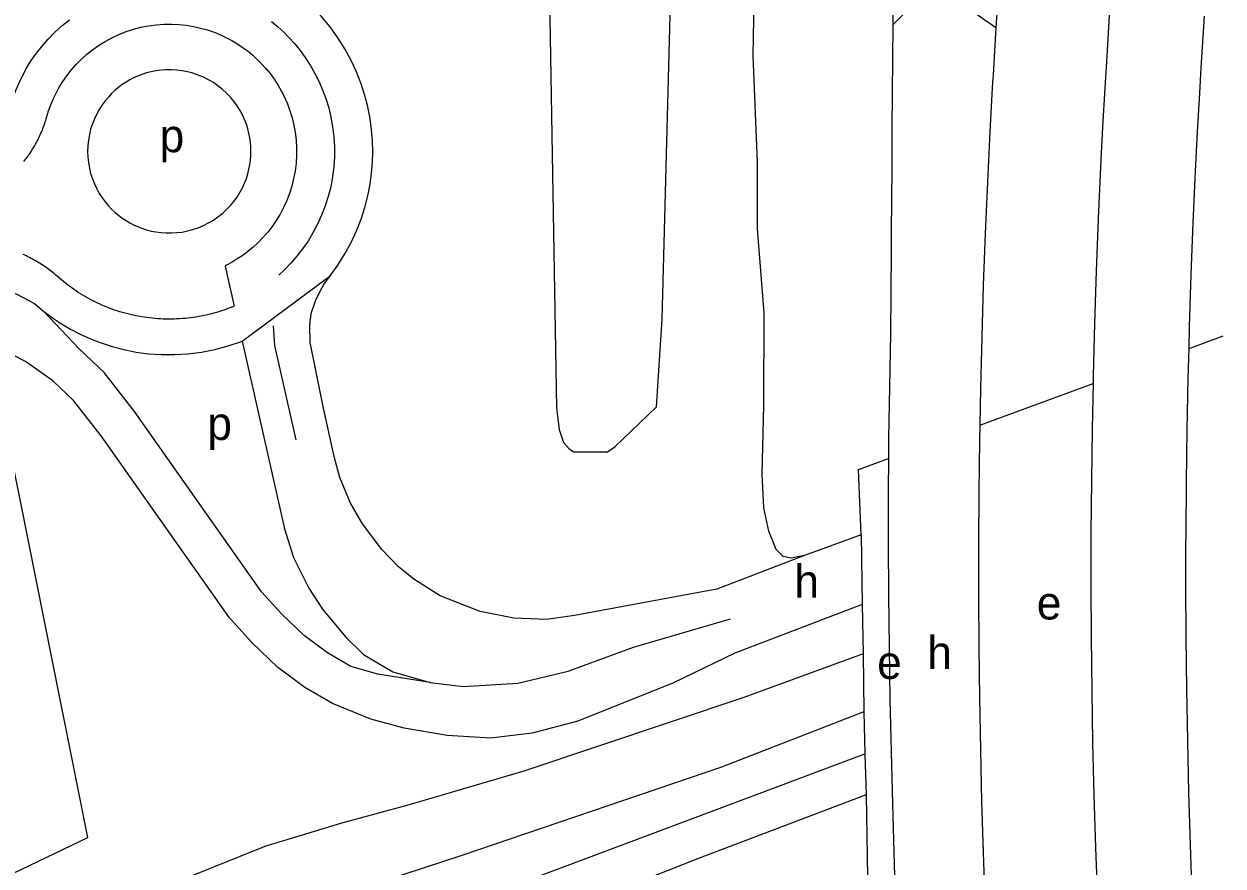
# Model space of a CAD drawing. Extents: x 155696 to 157795, y 382328 to 384028.
# Drawn here: x 157554.8 to 157699.9, y 383037.7 to 383139.6 of the extents above; entities that cross this region are included whole.
import ezdxf

# ---------------------------------------------------------------- set-up
doc = ezdxf.new("R2010")
doc.units = 0
for name, color, linetype in [('BLT_Basislijn', 7, 'Continuous'), ('BLT_Centroide', 7, 'Continuous'), ('BLT_Vlakafsluiter', 7, 'Continuous')]:
    doc.layers.add(name, color=color, linetype=linetype)

msp = doc.modelspace()

# ---------------------------------------------------------------- linework, layer by layer
at = {"layer": 'BLT_Basislijn'}
for p, q in [((157695.74, 383100.31), (157699.85, 383101.82)), ((157670.43, 383091.02), (157684.13, 383096.05)), ((157655.78, 383085.65), (157659.4, 383086.97)), ((157656.09, 383077.75), (157655.78, 383085.65)), ((157656.09, 383077.75), (157656.22, 383069.34)), ((157656.22, 383069.34), (157656.31, 383063.35)), ((157656.31, 383063.35), (157656.42, 383056.35)), ((157656.42, 383056.35), (157656.53, 383051.25)), ((157656.53, 383051.25), (157656.68, 383046.31)), ((157656.68, 383046.31), (157656.86, 383036.41))]:
    msp.add_line(p, q, dxfattribs=at)
for points in [[(157616.68, 383156.7), (157617.7, 383155.33), (157618.36, 383145.09), (157619.23, 383093.06), (157619.54, 383090.5), (157620.1, 383088.93), (157620.76, 383088.16), (157621.32, 383087.79), (157625.39, 383087.79), (157626.31, 383088.4), (157631.32, 383093.23), (157632.02, 383103.83), (157633.42, 383157.49), (157632.35, 383195.46), (157627.78, 383215.38), (157626.04, 383219.16), (157623.84, 383221.7), (157620.46, 383224.54), (157615.9, 383224.68), (157615.06, 383223.88), (157614.71, 383219.44), (157613.79, 383218.11)], [(157660.01, 383151.94), (157659.91, 383139.44)], [(157649.24, 383075.24), (157647.63, 383074.92), (157646.67, 383075.13), (157645.81, 383075.99), (157644.9, 383078.18), (157644.31, 383081.02), (157644.1, 383085.09), (157644.31, 383093.44), (157644.35, 383104.61), (157643.55, 383114.78), (157643.55, 383122.81), (157643.04, 383135.73), (157643.25, 383149.05)], [(157597, 383124.15), (157596.97, 383125.44), (157596.86, 383126.77), (157596.68, 383128.13), (157596.41, 383129.52), (157596.05, 383130.92), (157595.6, 383132.33), (157595.05, 383133.75), (157594.4, 383135.15), (157593.65, 383136.54), (157592.8, 383137.9), (157591.84, 383139.22), (157590.79, 383140.49), (157589.64, 383141.7), (157588.4, 383142.84), (157587.07, 383143.89), (157585.67, 383144.86), (157584.23, 383145.72)], [(157672.8, 383145.38), (157672.39, 383139.15)], [(157686.14, 383141.29), (157685.74, 383134.97), (157685.56, 383131.85), (157685.29, 383127.08), (157685.05, 383122.31), (157684.76, 383115.97), (157684.52, 383109.64), (157684.31, 383103.3), (157684.14, 383096.97), (157684.13, 383096.05)], [(157695.74, 383100.31), (157695.81, 383102.96), (157696.01, 383109.23), (157696.25, 383115.49), (157696.54, 383121.75), (157696.78, 383126.47), (157697.04, 383131.19), (157697.22, 383134.27), (157697.62, 383140.52)], [(157525.33, 383117.33), (157542.18, 383121.22), (157543.8, 383121.61), (157545.47, 383122.21), (157546.98, 383122.98), (157548.1, 383123.7), (157549.12, 383124.49), (157550.16, 383125.46), (157550.98, 383126.35), (157551.79, 383127.43), (157552.49, 383128.51), (157553.11, 383129.74), (157553.67, 383131.07), (157553.8, 383131.44), (157554.19, 383132.37), (157554.64, 383133.29), (157555.14, 383134.21), (157555.7, 383135.12), (157556.33, 383136.01), (157557.01, 383136.89), (157557.76, 383137.74), (157558.56, 383138.55), (157559.42, 383139.33), (157560.34, 383140.07)], [(157557.59, 383128.36), (157557.81, 383129.06), (157558.07, 383129.77), (157558.37, 383130.48), (157558.71, 383131.19), (157559.1, 383131.9), (157559.53, 383132.6), (157560.01, 383133.29), (157560.54, 383133.97), (157561.11, 383134.62), (157561.73, 383135.25), (157562.4, 383135.85), (157563.1, 383136.42), (157563.85, 383136.95), (157564.63, 383137.44), (157565.45, 383137.89), (157566.29, 383138.28), (157567.17, 383138.63), (157568.06, 383138.92), (157568.97, 383139.16), (157569.88, 383139.34), (157570.81, 383139.46), (157571.73, 383139.53), (157572.65, 383139.54), (157573.56, 383139.5), (157574.46, 383139.41), (157575.33, 383139.26), (157576.19, 383139.07), (157577.02, 383138.84), (157577.82, 383138.56), (157578.59, 383138.25), (157579.33, 383137.9), (157580.03, 383137.52), (157580.7, 383137.12), (157581.33, 383136.69), (157581.93, 383136.25), (157582.49, 383135.78), (157583.04, 383135.28), (157583.57, 383134.75), (157584.09, 383134.17), (157584.6, 383133.55), (157585.07, 383132.89), (157585.53, 383132.2), (157585.95, 383131.47), (157586.34, 383130.7), (157586.69, 383129.9), (157586.99, 383129.07), (157587.26, 383128.21), (157587.47, 383127.32), (157587.63, 383126.42), (157587.74, 383125.5), (157587.8, 383124.57), (157587.79, 383123.63), (157587.73, 383122.7), (157587.62, 383121.77), (157587.44, 383120.85), (157587.22, 383119.94), (157586.93, 383119.05), (157586.6, 383118.19), (157586.22, 383117.35), (157585.8, 383116.55), (157585.33, 383115.78), (157584.83, 383115.05), (157584.3, 383114.37), (157583.73, 383113.72), (157583.15, 383113.11), (157582.54, 383112.55), (157581.92, 383112.04), (157581.28, 383111.56), (157580.63, 383111.13), (157579.99, 383110.74), (157579.33, 383110.39), (157579.16, 383110.25)], [(157584.76, 383139.85), (157585.49, 383139.24), (157586.2, 383138.6), (157586.9, 383137.9), (157587.57, 383137.15), (157588.22, 383136.35), (157588.84, 383135.5), (157589.43, 383134.59), (157589.98, 383133.64), (157590.48, 383132.65), (157590.94, 383131.61), (157591.33, 383130.53), (157591.68, 383129.41), (157591.95, 383128.27), (157592.16, 383127.1), (157592.3, 383125.9), (157592.37, 383124.7), (157592.37, 383123.48), (157592.29, 383122.27), (157592.14, 383121.06), (157591.92, 383119.86), (157591.62, 383118.69), (157591.26, 383117.54), (157590.83, 383116.42), (157590.33, 383115.33), (157589.78, 383114.29), (157589.18, 383113.3), (157588.53, 383112.35), (157587.84, 383111.46), (157587.11, 383110.62), (157586.34, 383109.83), (157585.63, 383109.17)], [(157659.91, 383139.44), (157659.81, 383126.94), (157659.78, 383122.07), (157659.72, 383114.44), (157659.7, 383111.99), (157659.62, 383102.01)], [(157672.39, 383139.15), (157672.04, 383133.41), (157672.01, 383132.91), (157671.99, 383132.56), (157671.65, 383126.5), (157671.36, 383120.43), (157671.09, 383114.19), (157670.86, 383107.95), (157670.67, 383101.7), (157670.52, 383095.46), (157670.43, 383091.02)], [(157582.28, 383124.15), (157582.27, 383124.67), (157582.22, 383125.2), (157582.15, 383125.75), (157582.04, 383126.3), (157581.9, 383126.87), (157581.72, 383127.43), (157581.5, 383128), (157581.24, 383128.57), (157580.94, 383129.12), (157580.59, 383129.67), (157580.21, 383130.2), (157579.79, 383130.71), (157579.32, 383131.19), (157578.83, 383131.65), (157578.29, 383132.08), (157577.73, 383132.46), (157577.14, 383132.81), (157576.53, 383133.12), (157575.9, 383133.38), (157575.26, 383133.6), (157574.61, 383133.77), (157573.96, 383133.9), (157573.31, 383133.98), (157572.66, 383134.02), (157572.02, 383134.02), (157571.4, 383133.97), (157570.79, 383133.89), (157570.2, 383133.78), (157569.63, 383133.63), (157569.09, 383133.45), (157568.57, 383133.25), (157568.08, 383133.03), (157567.61, 383132.79), (157567.17, 383132.52), (157566.72, 383132.23), (157566.28, 383131.9), (157565.85, 383131.54), (157565.43, 383131.15), (157565.03, 383130.72), (157564.64, 383130.26), (157564.27, 383129.76), (157563.93, 383129.23), (157563.62, 383128.67), (157563.34, 383128.08), (157563.1, 383127.47), (157562.89, 383126.83), (157562.73, 383126.18), (157562.62, 383125.51), (157562.55, 383124.83), (157562.52, 383124.15), (157562.55, 383123.46), (157562.62, 383122.78), (157562.73, 383122.11), (157562.89, 383121.46), (157563.1, 383120.82), (157563.34, 383120.21), (157563.62, 383119.62), (157563.93, 383119.06), (157564.27, 383118.53), (157564.64, 383118.03), (157565.03, 383117.57), (157565.43, 383117.14), (157565.85, 383116.75), (157566.28, 383116.39), (157566.72, 383116.06), (157567.17, 383115.77), (157567.61, 383115.5), (157568.08, 383115.26), (157568.57, 383115.04), (157569.09, 383114.84), (157569.63, 383114.66), (157570.2, 383114.51), (157570.79, 383114.4), (157571.4, 383114.32), (157572.02, 383114.27), (157572.66, 383114.27), (157573.31, 383114.31), (157573.96, 383114.39), (157574.61, 383114.52), (157575.26, 383114.69), (157575.9, 383114.91), (157576.53, 383115.17), (157577.14, 383115.48), (157577.73, 383115.83), (157578.29, 383116.21), (157578.83, 383116.64), (157579.32, 383117.1), (157579.79, 383117.58), (157580.21, 383118.09), (157580.59, 383118.62), (157580.94, 383119.17), (157581.24, 383119.72), (157581.5, 383120.29), (157581.72, 383120.86), (157581.9, 383121.42), (157582.04, 383121.99), (157582.15, 383122.54), (157582.22, 383123.09), (157582.27, 383123.62), (157582.28, 383124.15)], [(157554.79, 383122.91), (157554.92, 383123.08), (157555.06, 383123.25), (157555.19, 383123.42), (157555.31, 383123.59), (157555.44, 383123.77), (157555.56, 383123.94), (157555.68, 383124.12), (157555.79, 383124.3), (157555.91, 383124.48), (157556.02, 383124.66), (157556.13, 383124.85), (157556.23, 383125.03), (157556.33, 383125.22), (157556.43, 383125.4), (157556.53, 383125.59), (157556.62, 383125.78), (157556.71, 383125.97), (157556.8, 383126.16), (157556.88, 383126.35), (157556.97, 383126.54), (157557.05, 383126.73), (157557.12, 383126.93), (157557.19, 383127.12), (157557.26, 383127.31), (157557.33, 383127.51), (157557.39, 383127.7), (157557.46, 383127.9), (157557.51, 383128.09), (157557.59, 383128.36)], [(157591.84, 383109.07), (157592.8, 383110.39), (157593.65, 383111.75), (157594.4, 383113.14), (157595.05, 383114.54), (157595.6, 383115.96), (157596.05, 383117.37), (157596.41, 383118.77), (157596.68, 383120.16), (157596.86, 383121.52), (157596.97, 383122.85), (157597, 383124.15)], [(157558.65, 383109.21), (157558.49, 383109.35), (157558.32, 383109.48), (157558.16, 383109.61), (157558, 383109.73), (157557.83, 383109.86), (157557.66, 383109.98), (157557.49, 383110.1), (157557.32, 383110.22), (157557.14, 383110.34), (157556.96, 383110.45), (157556.79, 383110.57), (157556.61, 383110.68), (157556.42, 383110.79), (157556.24, 383110.89), (157556.06, 383111), (157555.87, 383111.1), (157555.68, 383111.2), (157555.49, 383111.3), (157555.3, 383111.4), (157555.11, 383111.49), (157554.91, 383111.58), (157554.72, 383111.67)], [(157579.16, 383110.25), (157579.2, 383110.05), (157579.22, 383109.98), (157579.24, 383109.91), (157579.25, 383109.84), (157579.27, 383109.77), (157579.28, 383109.71), (157579.3, 383109.64), (157579.31, 383109.57), (157579.33, 383109.5), (157579.34, 383109.43), (157579.36, 383109.36), (157579.37, 383109.3), (157579.39, 383109.23), (157579.41, 383109.16), (157579.42, 383109.09), (157579.44, 383109.02), (157579.45, 383108.96), (157579.47, 383108.89), (157579.48, 383108.82), (157579.5, 383108.75), (157579.51, 383108.68), (157579.53, 383108.61), (157579.54, 383108.55), (157579.56, 383108.48), (157579.57, 383108.41), (157579.59, 383108.34), (157579.61, 383108.27), (157579.62, 383108.2), (157579.64, 383108.14), (157579.65, 383108.07), (157579.67, 383108), (157579.68, 383107.93), (157579.7, 383107.86), (157579.71, 383107.79), (157579.73, 383107.73), (157579.74, 383107.66), (157579.76, 383107.59), (157579.78, 383107.52), (157579.79, 383107.45), (157579.81, 383107.38), (157579.82, 383107.32), (157579.84, 383107.25), (157579.85, 383107.18), (157579.87, 383107.11), (157579.88, 383107.04), (157579.9, 383106.97), (157579.91, 383106.91), (157579.93, 383106.84), (157579.95, 383106.77), (157579.96, 383106.7), (157579.98, 383106.63), (157579.99, 383106.56), (157580.01, 383106.5), (157580.02, 383106.43), (157580.04, 383106.36), (157580.05, 383106.29), (157580.07, 383106.22), (157580.08, 383106.16), (157580.1, 383106.09), (157580.11, 383106.02), (157580.13, 383105.95), (157580.15, 383105.88), (157580.16, 383105.81), (157580.18, 383105.75), (157580.19, 383105.68), (157580.21, 383105.61), (157580.22, 383105.54), (157580.24, 383105.47), (157580.17, 383105.39), (157579.88, 383105.27), (157579.59, 383105.16), (157579.3, 383105.05), (157579.01, 383104.95), (157578.71, 383104.85), (157578.41, 383104.75), (157578.11, 383104.66), (157577.8, 383104.58), (157577.49, 383104.49), (157577.18, 383104.42), (157576.87, 383104.34), (157576.56, 383104.28), (157576.24, 383104.21), (157575.92, 383104.15), (157575.6, 383104.1), (157575.28, 383104.05), (157574.96, 383104.01), (157574.63, 383103.97), (157574.31, 383103.93), (157573.98, 383103.91), (157573.65, 383103.88), (157573.32, 383103.87), (157572.99, 383103.85), (157572.66, 383103.85), (157572.33, 383103.85), (157572, 383103.85), (157571.67, 383103.86), (157571.34, 383103.87), (157571, 383103.89), (157570.67, 383103.92), (157570.34, 383103.95), (157570.01, 383103.99), (157569.68, 383104.03), (157569.35, 383104.08), (157569.02, 383104.13), (157568.69, 383104.19), (157568.36, 383104.25), (157568.03, 383104.32), (157567.71, 383104.4), (157567.38, 383104.48), (157567.06, 383104.56), (157566.74, 383104.65), (157566.42, 383104.75), (157566.1, 383104.85), (157565.79, 383104.95), (157565.48, 383105.06), (157565.17, 383105.18), (157564.86, 383105.3), (157564.55, 383105.42), (157564.25, 383105.55), (157563.95, 383105.69), (157563.65, 383105.83), (157563.36, 383105.97), (157563.07, 383106.12), (157562.78, 383106.27), (157562.49, 383106.43), (157562.21, 383106.59), (157561.93, 383106.75), (157561.66, 383106.92), (157561.39, 383107.09), (157561.12, 383107.27), (157560.86, 383107.45), (157560.6, 383107.63), (157560.34, 383107.82), (157560.09, 383108.01), (157559.84, 383108.2), (157559.59, 383108.4), (157559.35, 383108.6), (157559.12, 383108.8), (157558.88, 383109), (157558.65, 383109.21)], [(157523.31, 383104.1), (157540.46, 383108.04), (157544.44, 383108.62), (157547.29, 383108.69), (157549.21, 383108.47), (157551.43, 383107.9), (157553.96, 383106.88), (157556.1, 383105.72), (157557.17, 383104.83)], [(157649.24, 383075.24), (157638.64, 383071.19), (157621.43, 383068), (157618.03, 383067.51), (157614.09, 383067.65), (157610, 383068.46), (157605.15, 383070.39), (157601.98, 383072.38), (157600.09, 383073.94), (157598.1, 383075.96), (157595.75, 383079.08), (157594.26, 383081.68), (157593.04, 383084.7), (157592.39, 383087.05), (157591.04, 383093.06), (157589.42, 383101.04), (157589.4, 383103.1), (157589.57, 383104.53), (157590.08, 383106.07), (157590.63, 383107.24), (157591.1, 383108.05), (157591.84, 383109.07)], [(157557.17, 383104.83), (157558.26, 383104.02), (157559.36, 383103.28), (157560.47, 383102.63), (157561.64, 383102.03), (157562.86, 383101.47), (157564.16, 383100.97), (157565.51, 383100.53), (157566.92, 383100.16), (157568.39, 383099.87), (157569.9, 383099.67), (157571.46, 383099.56), (157573.04, 383099.55), (157574.65, 383099.65), (157576.28, 383099.85), (157577.9, 383100.17), (157579.52, 383100.6), (157581.12, 383101.14), (157581.2, 383101.18)], [(157603.94, 383059.87), (157597.62, 383060.9), (157594.37, 383061.84), (157591.54, 383063.49), (157588.74, 383065.55), (157585.98, 383068.2), (157583.57, 383070.84), (157568.19, 383092.68), (157564.54, 383097.38), (157561.48, 383100.25), (157557.17, 383104.83)], [(157633.39, 383059.83), (157621.83, 383055.19), (157616.28, 383053.75), (157611.27, 383053.15), (157606.02, 383053.48), (157600.82, 383054.36), (157596.78, 383055.46), (157592.16, 383057.34), (157588.79, 383059.3), (157585.51, 383061.71), (157582.39, 383064.71), (157579.67, 383067.7), (157564.17, 383089.71), (157560.83, 383094), (157558.31, 383096.37), (157555, 383098.71), (157550.35, 383101.09), (157546.13, 383102.34), (157541.7, 383102.81), (157536.58, 383102.62), (157531.45, 383101.96)], [(157587.74, 383089.26), (157585.18, 383100.65), (157585.02, 383103.03)], [(157581.21, 383101.18), (157586.33, 383078.49), (157587.42, 383075), (157589.27, 383071.3), (157590.92, 383068.74), (157593.71, 383065.43), (157595.91, 383063.28), (157599.45, 383061.16), (157603.94, 383059.87)], [(157659.62, 383102.01), (157659.5, 383095.7), (157659.41, 383089.38), (157659.4, 383086.97)], [(157696.25, 383031.59), (157696.14, 383034.04), (157695.92, 383040.3), (157695.73, 383046.56), (157695.58, 383052.83), (157695.47, 383059.1), (157695.4, 383065.36), (157695.37, 383071.63), (157695.37, 383076.45), (157695.38, 383077.9), (157695.43, 383084.16), (157695.51, 383090.43), (157695.64, 383096.7), (157695.74, 383100.31)], [(157520.56, 383021), (157562.54, 383041.14), (157551.22, 383097.51)], [(157684.13, 383096.05), (157684.02, 383090.63), (157683.93, 383084.29), (157683.88, 383077.95), (157683.87, 383076.48), (157683.87, 383071.61), (157683.9, 383065.27), (157683.97, 383058.93), (157684.08, 383052.59), (157684.23, 383046.26), (157684.42, 383039.92), (157684.65, 383033.58), (157684.93, 383027.09)], [(157670.43, 383091.02), (157670.4, 383089.21), (157670.32, 383082.97), (157670.28, 383076.72), (157670.28, 383070.47), (157670.32, 383064.22), (157670.39, 383057.98), (157670.5, 383051.73), (157670.65, 383045.49), (157670.92, 383036.88), (157670.94, 383036.49), (157671.07, 383033), (157671.16, 383030.73), (157671.33, 383026.76), (157671.57, 383021.83)], [(157659.4, 383086.97), (157659.37, 383083.07), (157659.36, 383076.75), (157659.39, 383070.44), (157659.46, 383064.13), (157659.56, 383057.82), (157659.71, 383051.5), (157659.86, 383045.19), (157660.13, 383036.49), (157660.28, 383032.57), (157660.37, 383030.28), (157660.54, 383026.27), (157660.84, 383019.97), (157660.97, 383017.62)], [(157656.09, 383077.75), (157649.24, 383075.24)], [(157656.22, 383069.34), (157640.82, 383063.45), (157633.39, 383059.83)], [(157603.94, 383059.87), (157607.96, 383059.4), (157614.55, 383059.8), (157620.65, 383061.26), (157628.54, 383064.18), (157640.3, 383067.57)], [(157656.31, 383063.35), (157641.88, 383058.09), (157615.27, 383049.17), (157601.43, 383045.09), (157593.1, 383042.81), (157583.96, 383040.04), (157565.32, 383032.56)], [(157581.78, 383023.37), (157599.28, 383029.84), (157615.04, 383035.68), (157637.31, 383044.02), (157656.53, 383051.25)], [(157607.8, 383038.96), (157593.89, 383034.41), (157580.86, 383030.17)]]:
    msp.add_lwpolyline(points, dxfattribs=at)
at = {"layer": 'BLT_Vlakafsluiter'}
for p, q in [((157659.91, 383139.44), (157664.45, 383144.04)), ((157665.44, 383143.98), (157672.39, 383139.15)), ((157581.2, 383101.18), (157591.84, 383109.07))]:
    msp.add_line(p, q, dxfattribs=at)
for points in [[(157656.42, 383056.35), (157639.2, 383049.65), (157607.8, 383038.96)], [(157656.68, 383046.31), (157636.28, 383038.57), (157619.48, 383031.88)]]:
    msp.add_lwpolyline(points, dxfattribs=at)

# ---------------------------------------------------------------- texts
at = {"layer": 'BLT_Centroide'}
for s, p in [('p', (157571.23, 383124.04)), ('p', (157577, 383089.23)), ('h', (157648.01, 383070.13)), ('e', (157677.33, 383067.51)), ('h', (157664.08, 383061.51)), ('e', (157658.02, 383060.32))]:
    msp.add_text(s, height=4, dxfattribs=at).set_placement(p)

doc.saveas('drawing.dxf')
